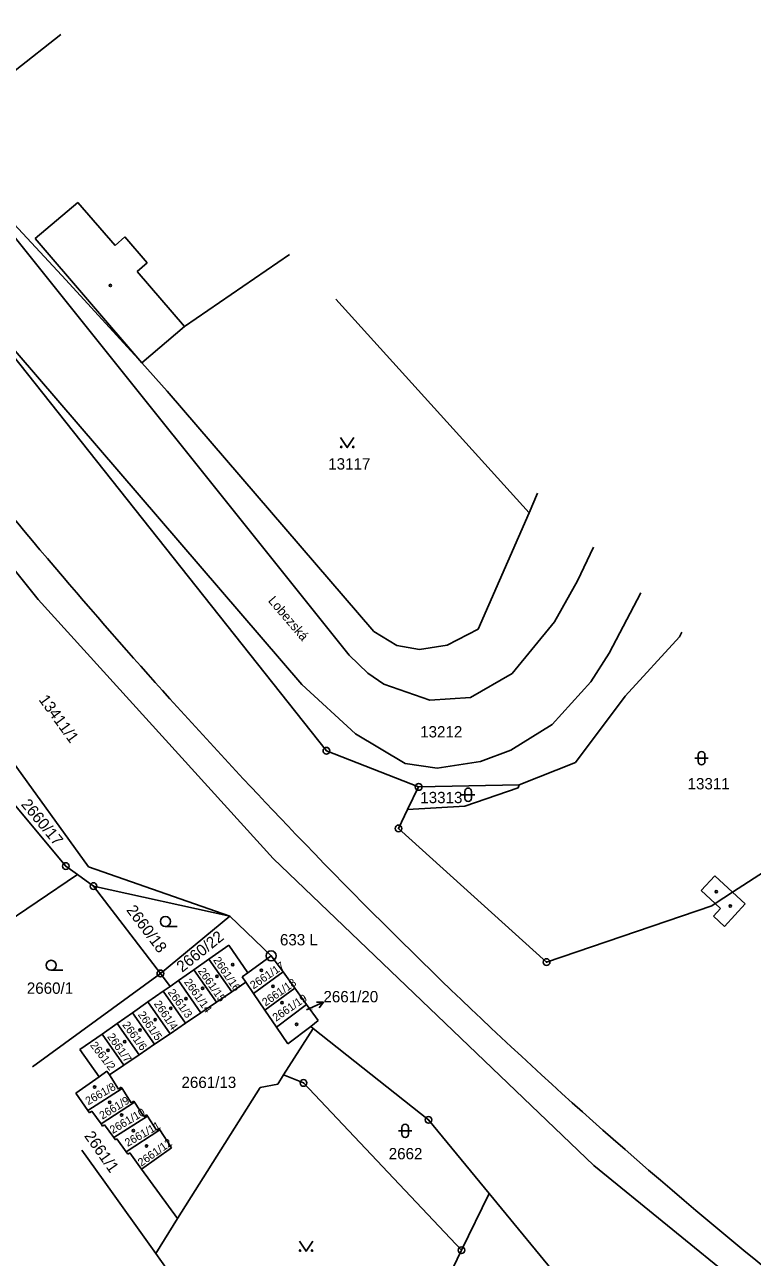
# Model space of a CAD drawing. Extents: x -825057 to -819383, y -1071633 to -1067888.
# Drawn here: x -820528.4 to -820419.2, y -1071451.9 to -1071267 of the extents above; entities that cross this region are included whole.
import ezdxf

# ---------------------------------------------------------------- set-up
doc = ezdxf.new("R2010")
doc.units = 0
for name, color, linetype in [('Vrstva 1', 7, 'Continuous'), ('Vrstva 10', 7, 'Continuous'), ('Vrstva 15', 7, 'Continuous'), ('Vrstva 16', 7, 'Continuous'), ('Vrstva 17', 7, 'Continuous'), ('Vrstva 18', 7, 'Continuous'), ('Vrstva 19', 7, 'Continuous'), ('Vrstva 24', 7, 'Continuous'), ('Vrstva 25', 7, 'Continuous'), ('Vrstva 4', 7, 'Continuous')]:
    doc.layers.add(name, color=color, linetype=linetype)

msp = doc.modelspace()

# ---------------------------------------------------------------- linework, layer by layer
at = {"layer": 'Vrstva 1'}
for p, q in [((-820522.97, -1071268.41), (-820529.82, -1071273.81)), ((-820540.54, -1071285.54), (-820522.19, -1071305.22)), ((-820488.65, -1071301.43), (-820504.37, -1071312.23)), ((-820522.19, -1071305.22), (-820510.8, -1071317.69)), ((-820452.69, -1071340.19), (-820481.7, -1071308.11)), ((-820483.1, -1071375.86), (-820533.17, -1071312.78)), ((-820504.37, -1071312.23), (-820510.8, -1071317.69)), ((-820510.8, -1071317.69), (-820506.97, -1071321.95)), ((-820506.97, -1071321.95), (-820476, -1071357.98)), ((-820452.69, -1071340.19), (-820451.41, -1071337.25)), ((-820460.31, -1071357.63), (-820452.69, -1071340.19)), ((-820476, -1071357.98), (-820472.55, -1071360.07)), ((-820464.99, -1071360.03), (-820460.31, -1071357.63)), ((-820430.11, -1071358.77), (-820438.27, -1071367.68)), ((-820429.77, -1071358.08), (-820430.11, -1071358.77)), ((-820472.55, -1071360.07), (-820469.1, -1071360.69)), ((-820469.1, -1071360.69), (-820464.99, -1071360.03)), ((-820438.27, -1071367.68), (-820445.73, -1071377.63)), ((-820469.25, -1071381.3), (-820483.1, -1071375.86)), ((-820518.8, -1071393.3), (-820530.86, -1071376.6)), ((-820445.73, -1071377.63), (-820454.18, -1071380.97)), ((-820534.12, -1071378.97), (-820522.21, -1071393.16)), ((-820469.25, -1071381.3), (-820470.9, -1071384.7)), ((-820454.18, -1071380.97), (-820469.25, -1071381.3)), ((-820462.32, -1071384.2), (-820454.34, -1071381.45)), ((-820454.34, -1071381.45), (-820454.18, -1071380.97)), ((-820470.9, -1071384.7), (-820472.27, -1071387.51)), ((-820470.9, -1071384.7), (-820462.32, -1071384.2)), ((-820472.27, -1071387.51), (-820450.05, -1071407.56)), ((-820422.14, -1071397.09), (-820406.11, -1071386.63)), ((-820537.43, -1071405.94), (-820520.45, -1071394.42)), ((-820522.21, -1071393.16), (-820520.45, -1071394.42)), ((-820520.45, -1071394.42), (-820518.03, -1071396.16)), ((-820497.59, -1071400.7), (-820518.8, -1071393.3)), ((-820518.03, -1071396.16), (-820497.59, -1071400.7)), ((-820508.01, -1071409.26), (-820518.03, -1071396.16)), ((-820424.75, -1071398.8), (-820422.14, -1071397.09)), ((-820450.05, -1071407.56), (-820425.26, -1071399.13)), ((-820425.26, -1071399.13), (-820424.75, -1071398.8)), ((-820508.01, -1071409.26), (-820497.59, -1071400.7)), ((-820497.59, -1071400.7), (-820491.39, -1071406.63)), ((-820497.75, -1071405.05), (-820500.72, -1071407.13)), ((-820494.86, -1071409.16), (-820497.75, -1071405.05)), ((-820500.72, -1071407.13), (-820503, -1071408.72)), ((-820497.3, -1071412.01), (-820500.72, -1071407.13)), ((-820494.86, -1071409.16), (-820491.39, -1071406.63)), ((-820491.39, -1071406.63), (-820489.56, -1071409.03)), ((-820527.18, -1071423.3), (-820508.01, -1071409.26)), ((-820508.01, -1071409.26), (-820506.54, -1071411.21)), ((-820503, -1071408.72), (-820505.3, -1071410.34)), ((-820499.6, -1071413.57), (-820503, -1071408.72)), ((-820495.72, -1071409.79), (-820494.86, -1071409.16)), ((-820494.03, -1071412.27), (-820489.56, -1071409.03)), ((-820489.56, -1071409.03), (-820487.81, -1071411.47)), ((-820506.54, -1071411.21), (-820507.6, -1071411.95)), ((-820505.3, -1071410.34), (-820506.54, -1071411.21)), ((-820501.92, -1071415.16), (-820505.3, -1071410.34)), ((-820497.3, -1071412.01), (-820495.19, -1071410.57)), ((-820495.19, -1071410.57), (-820495.72, -1071409.79)), ((-820494.03, -1071412.27), (-820495.19, -1071410.57)), ((-820492.31, -1071414.79), (-820487.81, -1071411.47)), ((-820487.81, -1071411.47), (-820486.07, -1071413.91)), ((-820507.6, -1071411.95), (-820509.89, -1071413.55)), ((-820504.25, -1071416.73), (-820507.6, -1071411.95)), ((-820499.6, -1071413.57), (-820497.3, -1071412.01)), ((-820492.31, -1071414.79), (-820494.03, -1071412.27)), ((-820512.19, -1071415.16), (-820514.48, -1071416.77)), ((-820509.89, -1071413.55), (-820512.19, -1071415.16)), ((-820508.87, -1071419.89), (-820512.19, -1071415.16)), ((-820506.56, -1071418.31), (-820509.89, -1071413.55)), ((-820504.25, -1071416.73), (-820501.92, -1071415.16)), ((-820501.92, -1071415.16), (-820499.6, -1071413.57)), ((-820490.59, -1071417.31), (-820492.31, -1071414.79)), ((-820490.59, -1071417.31), (-820486.07, -1071413.91)), ((-820486.07, -1071413.91), (-820484.32, -1071416.35)), ((-820514.48, -1071416.77), (-820516.76, -1071418.36)), ((-820511.19, -1071421.47), (-820514.48, -1071416.77)), ((-820506.56, -1071418.31), (-820504.25, -1071416.73)), ((-820484.32, -1071416.35), (-820485.44, -1071417.25)), ((-820516.76, -1071418.36), (-820520.1, -1071420.7)), ((-820513.48, -1071423.03), (-820516.76, -1071418.36)), ((-820508.87, -1071419.89), (-820506.56, -1071418.31)), ((-820488.87, -1071419.84), (-820490.59, -1071417.31)), ((-820489.52, -1071424.49), (-820485.08, -1071417.53)), ((-820485.44, -1071417.25), (-820488.87, -1071419.84)), ((-820485.44, -1071417.25), (-820485.08, -1071417.53)), ((-820485.08, -1071417.53), (-820467.78, -1071431.24)), ((-820520.1, -1071420.7), (-820517.21, -1071424.77)), ((-820511.19, -1071421.47), (-820508.87, -1071419.89)), ((-820513.48, -1071423.03), (-820511.19, -1071421.47)), ((-820517.21, -1071424.77), (-820516.03, -1071423.95)), ((-820516.03, -1071423.95), (-820515.64, -1071424.5)), ((-820515.64, -1071424.5), (-820513.48, -1071423.03)), ((-820514.28, -1071426.62), (-820515.64, -1071424.5)), ((-820490.39, -1071425.87), (-820489.52, -1071424.49)), ((-820489.52, -1071424.49), (-820486.52, -1071425.7)), ((-820517.21, -1071424.77), (-820520.7, -1071427.24)), ((-820513.87, -1071426.35), (-820514.28, -1071426.62)), ((-820513.76, -1071426.52), (-820513.87, -1071426.35)), ((-820505.42, -1071446.05), (-820493.04, -1071426.38)), ((-820493.04, -1071426.38), (-820490.39, -1071425.87)), ((-820486.52, -1071425.7), (-820462.82, -1071450.78)), ((-820520.7, -1071427.24), (-820518.87, -1071429.83)), ((-820518.87, -1071429.83), (-820513.76, -1071426.52)), ((-820512.37, -1071428.66), (-820513.76, -1071426.52)), ((-820518.87, -1071429.83), (-820518.63, -1071430.16)), ((-820518.63, -1071430.16), (-820518.27, -1071429.91)), ((-820518.27, -1071429.91), (-820516.91, -1071431.84)), ((-820516.91, -1071431.84), (-820511.87, -1071428.59)), ((-820511.99, -1071428.41), (-820512.37, -1071428.66)), ((-820511.87, -1071428.59), (-820511.99, -1071428.41)), ((-820510.48, -1071430.75), (-820511.87, -1071428.59)), ((-820516.91, -1071431.84), (-820516.67, -1071432.18)), ((-820515, -1071433.9), (-820509.95, -1071430.66)), ((-820510.06, -1071430.48), (-820510.48, -1071430.75)), ((-820509.95, -1071430.66), (-820510.06, -1071430.48)), ((-820508.57, -1071432.78), (-820509.95, -1071430.66)), ((-820467.78, -1071431.24), (-820458.68, -1071442.27)), ((-820516.67, -1071432.18), (-820516.37, -1071431.97)), ((-820516.37, -1071431.97), (-820515, -1071433.9)), ((-820513.14, -1071436.03), (-820508.08, -1071432.72)), ((-820508.2, -1071432.54), (-820508.57, -1071432.78)), ((-820508.08, -1071432.72), (-820508.2, -1071432.54)), ((-820506.33, -1071435.43), (-820508.08, -1071432.72)), ((-820515, -1071433.9), (-820514.76, -1071434.24)), ((-820514.76, -1071434.24), (-820514.53, -1071434.08)), ((-820514.53, -1071434.08), (-820513.14, -1071436.03)), ((-820510.84, -1071438.65), (-820506.33, -1071435.43)), ((-820516.59, -1071440.22), (-820519.82, -1071435.77)), ((-820513.14, -1071436.03), (-820512.9, -1071436.38)), ((-820512.9, -1071436.38), (-820512.6, -1071436.16)), ((-820512.6, -1071436.16), (-820510.84, -1071438.65)), ((-820510.84, -1071438.65), (-820505.42, -1071446.05)), ((-820508.71, -1071451.28), (-820516.59, -1071440.22)), ((-820458.68, -1071442.27), (-820462.82, -1071450.78)), ((-820458.68, -1071442.27), (-820441.1, -1071463.57)), ((-820508.71, -1071451.28), (-820505.42, -1071446.05)), ((-820481.58, -1071489.39), (-820508.71, -1071451.28)), ((-820462.82, -1071450.78), (-820481.58, -1071489.39))]:
    msp.add_line(p, q, dxfattribs=at)
at = {"layer": 'Vrstva 10'}
for p, q in [((-820526.35, -1071353.17), (-820561.35, -1071309.57)), ((-820491.06, -1071392.04), (-820526.35, -1071353.17)), ((-820442.96, -1071438.08), (-820491.06, -1071392.04)), ((-820384.69, -1071485.49), (-820442.96, -1071438.08))]:
    msp.add_line(p, q, dxfattribs=at)
msp.add_spline([(-820648.37, -1071145.75), (-820635.21, -1071175.92), (-820619.77, -1071208), (-820606.88, -1071231.72), (-820592.84, -1071254.92), (-820557.31, -1071306.48), (-820522.72, -1071349.67), (-820487.72, -1071388.36), (-820440.04, -1071434.15), (-820382.01, -1071481.32), (-820258.78, -1071573.12)], degree=3, dxfattribs=at)
at = {"layer": 'Vrstva 16'}
msp.add_line((-820486.08, -1071414.75), (-820483.538, -1071413.599), dxfattribs=at)
msp.add_lwpolyline([(-820484.577, -1071413.559), (-820483.538, -1071413.599), (-820484.194, -1071414.406)], dxfattribs=at)
at = {"layer": 'Vrstva 24'}
for centre, radius in [((-820483.1, -1071375.86), 0.5), ((-820483.1, -1071375.86), 0.0327), ((-820469.25, -1071381.3), 0.5), ((-820469.25, -1071381.3), 0.0327), ((-820472.27, -1071387.51), 0.5), ((-820472.27, -1071387.51), 0.0327), ((-820522.21, -1071393.16), 0.5), ((-820522.21, -1071393.16), 0.0327), ((-820518.03, -1071396.16), 0.5), ((-820518.03, -1071396.16), 0.0327), ((-820491.39, -1071406.63), 0.75), ((-820491.39, -1071406.63), 0.0327), ((-820450.05, -1071407.56), 0.5), ((-820450.05, -1071407.56), 0.0327), ((-820508.01, -1071409.26), 0.5), ((-820508.01, -1071409.26), 0.0327), ((-820486.52, -1071425.7), 0.5), ((-820486.52, -1071425.7), 0.0327), ((-820467.78, -1071431.24), 0.5), ((-820467.78, -1071431.24), 0.0327), ((-820462.82, -1071450.78), 0.5), ((-820462.82, -1071450.78), 0.0327)]:
    msp.add_circle(centre, radius, dxfattribs=at)
at = {"layer": 'Vrstva 25'}
for p, q in [((-820427.29, -1071377.49), (-820427.29, -1071376.49)), ((-820426.29, -1071377.49), (-820426.29, -1071376.49)), ((-820427.79, -1071376.99), (-820425.79, -1071376.99)), ((-820462.31, -1071382.96), (-820462.31, -1071381.96)), ((-820461.31, -1071382.96), (-820461.31, -1071381.96)), ((-820462.81, -1071382.46), (-820460.81, -1071382.46)), ((-820505.5, -1071402.23), (-820507.25, -1071402.23)), ((-820522.65, -1071408.8), (-820524.4, -1071408.8)), ((-820472.27, -1071432.88), (-820470.27, -1071432.88)), ((-820471.77, -1071433.38), (-820471.77, -1071432.38)), ((-820470.77, -1071433.38), (-820470.77, -1071432.38))]:
    msp.add_line(p, q, dxfattribs=at)
for points in [[(-820478.97, -1071328.89), (-820479.97, -1071330.39), (-820480.97, -1071328.89)], [(-820485.15, -1071449.43), (-820486.15, -1071450.93), (-820487.15, -1071449.43)]]:
    msp.add_lwpolyline(points, dxfattribs=at)
for centre, radius in [((-820515.5, -1071306.08), 0.175), ((-820480.87, -1071330.29), 0.1), ((-820479.07, -1071330.29), 0.1), ((-820424.6, -1071397.02), 0.175), ((-820422.5, -1071399.16), 0.175), ((-820507.25, -1071401.48), 0.75), ((-820524.4, -1071408.05), 0.75), ((-820497.15, -1071407.94), 0.175), ((-820499.52, -1071409.69), 0.175), ((-820492.85, -1071408.79), 0.175), ((-820501.68, -1071411.48), 0.175), ((-820491.13, -1071411.19), 0.175), ((-820504.18, -1071413.03), 0.175), ((-820506.44, -1071414.52), 0.175), ((-820489.74, -1071413.67), 0.175), ((-820508.79, -1071416.22), 0.175), ((-820487.56, -1071416.92), 0.175), ((-820511.05, -1071417.77), 0.175), ((-820515.86, -1071420.79), 0.175), ((-820513.36, -1071419.52), 0.175), ((-820517.89, -1071426.32), 0.175), ((-820515.6, -1071428.58), 0.175), ((-820513.83, -1071430.51), 0.175), ((-820512.05, -1071432.83), 0.175), ((-820510.09, -1071435.17), 0.175), ((-820487.05, -1071450.83), 0.1), ((-820485.25, -1071450.83), 0.1)]:
    msp.add_circle(centre, radius, dxfattribs=at)
for centre, start, end in [((-820426.79, -1071376.49), 0, 180), ((-820426.79, -1071377.49), 180, 0), ((-820461.81, -1071381.96), 0, 180), ((-820461.81, -1071382.96), 180, 0), ((-820471.27, -1071432.38), 0, 180), ((-820471.27, -1071433.38), 180, 0)]:
    msp.add_arc(centre, 0.5, start, end, dxfattribs=at)
at = {"layer": 'Vrstva 4'}
for p, q in [((-820540.54, -1071285.54), (-820479.66, -1071361.53)), ((-820526.79, -1071299.05), (-820520.4, -1071293.64)), ((-820520.4, -1071293.64), (-820514.8, -1071300.08)), ((-820486.8, -1071365.91), (-820547.67, -1071295.15)), ((-820514.8, -1071300.08), (-820513.33, -1071298.8)), ((-820513.33, -1071298.8), (-820509.97, -1071302.69)), ((-820510.8, -1071317.69), (-820526.79, -1071299.05)), ((-820509.97, -1071302.69), (-820511.48, -1071303.99)), ((-820511.48, -1071303.99), (-820504.37, -1071312.23)), ((-820445.43, -1071350.4), (-820443.01, -1071345.34)), ((-820448.85, -1071356.51), (-820445.43, -1071350.4)), ((-820435.9, -1071352.18), (-820440.65, -1071361.25)), ((-820455.21, -1071364.27), (-820448.85, -1071356.51)), ((-820479.66, -1071361.53), (-820476.86, -1071364.24)), ((-820440.65, -1071361.25), (-820443.4, -1071365.54)), ((-820476.86, -1071364.24), (-820474.46, -1071365.89)), ((-820461.47, -1071367.89), (-820455.21, -1071364.27)), ((-820478.72, -1071373.34), (-820486.8, -1071365.91)), ((-820474.46, -1071365.89), (-820467.55, -1071368.27)), ((-820443.4, -1071365.54), (-820449.2, -1071371.91)), ((-820467.55, -1071368.27), (-820461.47, -1071367.89)), ((-820449.2, -1071371.91), (-820455.4, -1071375.76)), ((-820471.29, -1071377.79), (-820478.72, -1071373.34)), ((-820455.4, -1071375.76), (-820459.96, -1071377.48)), ((-820466.45, -1071378.48), (-820471.29, -1071377.79)), ((-820459.96, -1071377.48), (-820466.45, -1071378.48)), ((-820426.85, -1071396.85), (-820424.8, -1071394.64)), ((-820424.8, -1071394.64), (-820422.14, -1071397.09)), ((-820424.75, -1071398.8), (-820426.85, -1071396.85)), ((-820422.14, -1071397.09), (-820420.24, -1071398.84)), ((-820425.01, -1071400.69), (-820423.95, -1071399.55)), ((-820423.95, -1071399.55), (-820424.75, -1071398.8)), ((-820420.24, -1071398.84), (-820423.37, -1071402.21)), ((-820423.37, -1071402.21), (-820425.01, -1071400.69))]:
    msp.add_line(p, q, dxfattribs=at)

# ---------------------------------------------------------------- texts
at = {"layer": 'Vrstva 15'}
msp.add_text('Lobezská', height=1.4, rotation=310.5, dxfattribs=at).set_placement((-820491.925, -1071353.406))
at = {"layer": 'Vrstva 16'}
msp.add_text('13411/1', height=1.7, rotation=306, dxfattribs=at).set_placement((-820526.339, -1071368.217))
msp.add_text('2661/20', height=1.7, dxfattribs=at).set_placement((-820483.54, -1071413.6))
at = {"layer": 'Vrstva 17'}
msp.add_text('633 L', height=1.7, dxfattribs=at).set_placement((-820490.066, -1071405.06))
at = {"layer": 'Vrstva 18'}
for s, p in [('13117', (-820482.82, -1071333.69)), ('13212', (-820469.023, -1071373.87)), ('13311', (-820428.893, -1071381.66)), ('13313', (-820469.006, -1071383.73)), ('2660/1', (-820528.049, -1071412.32)), ('2662', (-820473.742, -1071437.15))]:
    msp.add_text(s, height=1.7, dxfattribs=at).set_placement(p)
for s, rotation, p in [('2660/17', 309.6, (-820529.005, -1071383.944)), ('2660/18', 306.9, (-820513.188, -1071399.776)), ('2660/22', 38.7, (-820504.744, -1071409.191)), ('2661/1', 305.1, (-820519.506, -1071433.644))]:
    msp.add_text(s, height=1.7, rotation=rotation, dxfattribs=at).set_placement(p)
at = {"layer": 'Vrstva 19'}
for s, rotation, p in [('2661/16', 304.2, (-820500.14, -1071407.27)), ('2661/17', 34.2, (-820494.04, -1071411.68)), ('2661/15', 305.1, (-820502.43, -1071408.92)), ('2661/3', 306, (-820506.96, -1071412.13)), ('2661/14', 305.1, (-820504.51, -1071410.56)), ('2661/18', 35.1, (-820492.23, -1071414.25)), ('2661/4', 304.2, (-820509.04, -1071413.83)), ('2661/19', 34.2, (-820490.67, -1071416.53)), ('2661/5', 305.1, (-820511.44, -1071415.45)), ('2661/6', 306, (-820513.78, -1071416.99)), ('2661/7', 305.1, (-820516.04, -1071418.75)), ('2661/2', 307.8, (-820518.61, -1071420.06)), ('2661/8', 29.7, (-820518.84, -1071429.05)), ('2661/9', 31.5, (-820516.71, -1071431.21)), ('2661/10', 30.6, (-820515.17, -1071433.37)), ('2661/11', 29.7, (-820512.93, -1071435.3)), ('2661/12', 35.1, (-820510.87, -1071438.27))]:
    msp.add_text(s, height=1.2, rotation=rotation, dxfattribs=at).set_placement(p)
for s, height, p in [('2661/20', 0.2, (-820486.08, -1071414.75)), ('2661/13', 1.7, (-820504.843, -1071426.45))]:
    msp.add_text(s, height=height, dxfattribs=at).set_placement(p)

doc.saveas('drawing.dxf')
